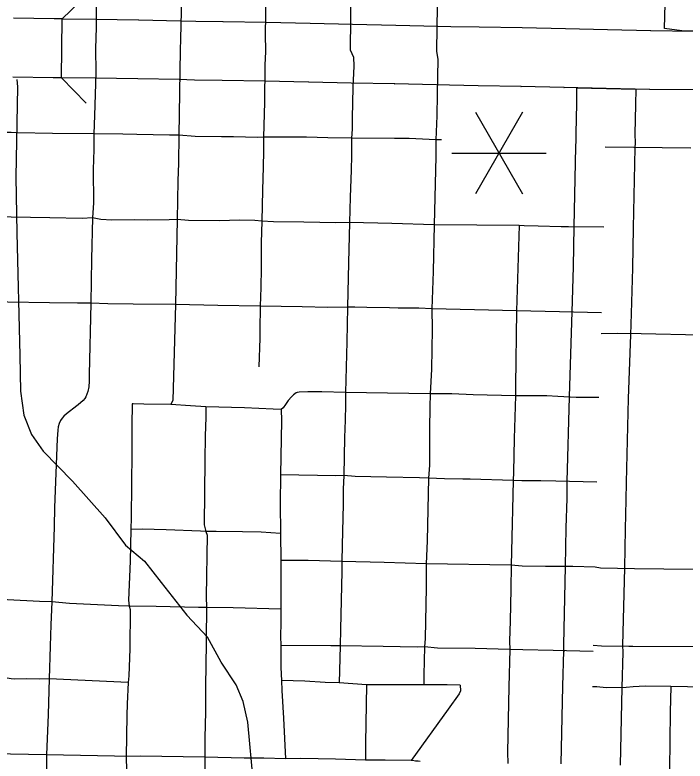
# Model space of a CAD drawing. Extents: x -19 to 366, y -4 to 359.
# Drawn here: x 154.317 to 154.856, y 189.279 to 189.879 of the extents above; entities that cross this region are included whole.
import ezdxf

# ---------------------------------------------------------------- set-up
doc = ezdxf.new("R2010")
doc.units = 0
for name, color, linetype in [('Level 10', 7, 'Continuous'), ('Level 15', 7, 'Continuous'), ('Level 33', 7, 'Continuous'), ('Level 35', 7, 'Continuous'), ('Level 37', 7, 'Continuous'), ('Level 48', 7, 'Continuous'), ('Level 60', 7, 'Continuous')]:
    doc.layers.add(name, color=color, linetype=linetype)

msp = doc.modelspace()

# ---------------------------------------------------------------- linework, layer by layer
at = {"layer": 'Level 10'}
for p, q in [((154.76804, 189.77304), (154.76807, 189.77378)), ((154.76681, 189.70882), (154.76681, 189.70881)), ((154.76513, 189.64032), (154.76513, 189.64034)), ((154.76466, 189.62361), (154.76466, 189.62345)), ((154.76288, 189.57199), (154.76289, 189.57221)), ((154.76114, 189.50378), (154.76114, 189.50411)), ((154.75979, 189.43584), (154.75979, 189.43571)), ((154.75831, 189.37201), (154.75832, 189.37268)), ((154.75834, 189.36795), (154.75833, 189.36725)), ((154.75765, 189.33958), (154.75765, 189.33967))]:
    msp.add_line(p, q, dxfattribs=at)
for points in [[(154.76807, 189.77378), (154.76824, 189.77729), (154.76823, 189.78368), (154.76875, 189.80783), (154.76892, 189.8204), (154.81626, 189.81932)], [(154.81626, 189.81932), (154.81609, 189.80701), (154.81558, 189.78321), (154.81559, 189.77614), (154.81538, 189.77213)], [(154.76681, 189.70881), (154.76804, 189.77304)], [(154.81538, 189.77213), (154.81415, 189.70788)], [(154.76513, 189.64034), (154.76617, 189.67659), (154.76681, 189.70882)], [(154.81415, 189.70788), (154.8135, 189.67543), (154.81246, 189.63901)], [(154.76466, 189.62345), (154.76513, 189.64032)], [(154.81246, 189.63901), (154.81199, 189.62197)], [(154.76289, 189.57221), (154.76466, 189.62361)], [(154.81199, 189.62197), (154.81021, 189.57078)], [(154.76114, 189.50411), (154.76288, 189.57199)], [(154.81021, 189.57078), (154.80848, 189.50322)], [(154.75979, 189.43571), (154.76034, 189.46675), (154.76098, 189.49033), (154.76114, 189.50378)], [(154.80848, 189.50322), (154.80832, 189.48941), (154.80767, 189.46569), (154.80713, 189.43474)], [(154.75832, 189.37268), (154.75979, 189.43584)], [(154.80713, 189.43474), (154.80566, 189.37225)], [(154.75765, 189.33967), (154.75834, 189.36795)], [(154.75833, 189.36725), (154.75831, 189.37201)], [(154.80566, 189.37225), (154.80568, 189.36679)], [(154.80568, 189.36679), (154.80498, 189.33859)], [(154.75634, 189.27713), (154.75765, 189.33958)], [(154.80498, 189.33859), (154.80368, 189.27612)]]:
    msp.add_lwpolyline(points, dxfattribs=at)
at = {"layer": 'Level 15'}
for p, q in [((154.34874, 189.8758), (154.31618, 189.87631)), ((154.35512, 189.87574), (154.34863, 189.87581)), ((154.34863, 189.87581), (154.34874, 189.8758)), ((154.35461, 189.82839), (154.35512, 189.87574)), ((154.35512, 189.87574), (154.38222, 189.87544)), ((154.38235, 189.87544), (154.41666, 189.87488)), ((154.41668, 189.87488), (154.45035, 189.87431)), ((154.45035, 189.87431), (154.45061, 189.8743)), ((154.48449, 189.87368), (154.51909, 189.87313)), ((154.51927, 189.87312), (154.55442, 189.87229)), ((154.55439, 189.87229), (154.58847, 189.87153)), ((154.58842, 189.87153), (154.6234, 189.87081)), ((154.62348, 189.87081), (154.65714, 189.87)), ((154.69021, 189.86933), (154.72478, 189.8688)), ((154.72496, 189.86879), (154.75963, 189.868)), ((154.75968, 189.868), (154.7935, 189.86715)), ((154.7934, 189.86715), (154.82831, 189.86643)), ((154.82812, 189.86643), (154.86317, 189.86597)), ((154.348, 189.82846), (154.31545, 189.82897)), ((154.34812, 189.82846), (154.348, 189.82846)), ((154.35461, 189.82839), (154.34812, 189.82846)), ((154.38171, 189.8281), (154.35461, 189.82839)), ((154.41589, 189.82754), (154.38158, 189.8281)), ((154.38158, 189.8281), (154.38171, 189.8281)), ((154.44954, 189.82697), (154.41587, 189.82754)), ((154.41587, 189.82754), (154.41589, 189.82754)), ((154.44929, 189.82697), (154.44954, 189.82697)), ((154.51834, 189.82578), (154.48374, 189.82633)), ((154.48374, 189.82633), (154.4838, 189.82633)), ((154.5533, 189.82495), (154.51815, 189.82579)), ((154.51815, 189.82579), (154.51834, 189.82578)), ((154.55333, 189.82495), (154.5533, 189.82495)), ((154.58741, 189.82419), (154.55333, 189.82495)), ((154.58745, 189.82419), (154.58741, 189.82419)), ((154.62243, 189.82347), (154.58745, 189.82419)), ((154.65601, 189.82267), (154.62235, 189.82347)), ((154.62235, 189.82347), (154.62243, 189.82347)), ((154.65592, 189.82267), (154.65601, 189.82267)), ((154.68948, 189.82199), (154.68944, 189.82199)), ((154.72405, 189.82145), (154.68948, 189.82199)), ((154.75854, 189.82066), (154.72387, 189.82146)), ((154.72387, 189.82146), (154.72405, 189.82145)), ((154.79231, 189.81982), (154.75849, 189.82066)), ((154.75849, 189.82066), (154.75854, 189.82066)), ((154.79241, 189.81982), (154.79231, 189.81982)), ((154.82732, 189.81909), (154.79241, 189.81982)), ((154.82751, 189.81909), (154.82732, 189.81909)), ((154.86255, 189.81863), (154.82751, 189.81909))]:
    msp.add_line(p, q, dxfattribs=at)
for points in [[(154.87863, 189.86562), (154.85315, 189.8661), (154.83938, 189.86796), (154.8409, 189.92742)], [(154.45061, 189.8743), (154.46264, 189.87397), (154.48443, 189.87368)], [(154.65722, 189.87), (154.66755, 189.86972), (154.69025, 189.86933)], [(154.4838, 189.82633), (154.46167, 189.82663), (154.44929, 189.82697)], [(154.68944, 189.82199), (154.6665, 189.82238), (154.65592, 189.82267)]]:
    msp.add_lwpolyline(points, dxfattribs=at)
at = {"layer": 'Level 33'}
for points in [[(154.51957, 189.93732), (154.5195, 189.92363), (154.51847, 189.86386), (154.51871, 189.84945)], [(154.58774, 189.93605), (154.58774, 189.92516), (154.5872, 189.90106), (154.58662, 189.85077), (154.58794, 189.84786)], [(154.65726, 189.93512), (154.65725, 189.92442), (154.65687, 189.89969), (154.65648, 189.88508), (154.65642, 189.86886), (154.65595, 189.84985), (154.65657, 189.84634)], [(154.38302, 189.90673), (154.3831, 189.89692), (154.3826, 189.88352), (154.38258, 189.86921), (154.38197, 189.85177)], [(154.45136, 189.904), (154.45034, 189.85964), (154.44995, 189.85064)], [(154.38197, 189.85177), (154.38212, 189.83301), (154.38181, 189.81509), (154.38108, 189.79819), (154.38069, 189.78341)], [(154.44995, 189.85064), (154.44907, 189.78236)], [(154.51871, 189.84945), (154.51818, 189.83867), (154.51768, 189.80883), (154.51688, 189.78067)], [(154.58794, 189.84786), (154.5894, 189.84493), (154.58959, 189.83778), (154.58891, 189.82082), (154.58836, 189.79591), (154.58829, 189.78703), (154.58781, 189.78004)], [(154.65657, 189.84634), (154.65723, 189.84345), (154.65649, 189.81491), (154.65629, 189.79785), (154.6555, 189.77852)], [(154.34744, 189.78357), (154.31933, 189.7843), (154.31423, 189.78443), (154.299, 189.7845), (154.27815, 189.78489)], [(154.38069, 189.78341), (154.34744, 189.78357)], [(154.38069, 189.78341), (154.3806, 189.77076), (154.3801, 189.75477), (154.38024, 189.7279), (154.37965, 189.71598)], [(154.41526, 189.78295), (154.40398, 189.78323), (154.38069, 189.78341)], [(154.44907, 189.78236), (154.44147, 189.78232), (154.41526, 189.78295)], [(154.44907, 189.78236), (154.4488, 189.75973), (154.44825, 189.74569), (154.44771, 189.71457)], [(154.4832, 189.78101), (154.46201, 189.78138), (154.44907, 189.78236)], [(154.51688, 189.78067), (154.51209, 189.78036), (154.49296, 189.78088), (154.4832, 189.78101)], [(154.55155, 189.78071), (154.5277, 189.78081), (154.51688, 189.78067)], [(154.51688, 189.78067), (154.51705, 189.76955), (154.51684, 189.75687), (154.51624, 189.73808), (154.5157, 189.71321)], [(154.58781, 189.78004), (154.56869, 189.78029), (154.55155, 189.78071)], [(154.58781, 189.78004), (154.5878, 189.7661), (154.58758, 189.75433), (154.58677, 189.73255), (154.58624, 189.71204)], [(154.62218, 189.77976), (154.58781, 189.78004)], [(154.6555, 189.77852), (154.63403, 189.77966), (154.62218, 189.77976)], [(154.6555, 189.77852), (154.65559, 189.76518), (154.65415, 189.71029)], [(154.66006, 189.77851), (154.6555, 189.77852)], [(154.86053, 189.77183), (154.79171, 189.77258)], [(154.34527, 189.71584), (154.29842, 189.71678), (154.27759, 189.7172)], [(154.37965, 189.71598), (154.37113, 189.71525), (154.34527, 189.71584)], [(154.37965, 189.71598), (154.37878, 189.68256), (154.37825, 189.64738)], [(154.4136, 189.71428), (154.39522, 189.71414), (154.38635, 189.71452), (154.37965, 189.71598)], [(154.44771, 189.71457), (154.44116, 189.7143), (154.42348, 189.71401), (154.4136, 189.71428)], [(154.44771, 189.71457), (154.44632, 189.64618)], [(154.48178, 189.71356), (154.45667, 189.71364), (154.44771, 189.71457)], [(154.5157, 189.71321), (154.50996, 189.71362), (154.4974, 189.71402), (154.48178, 189.71356)], [(154.5157, 189.71321), (154.51502, 189.69569), (154.51505, 189.67549), (154.51484, 189.65979), (154.51436, 189.64485)], [(154.54952, 189.71235), (154.52507, 189.71279), (154.5157, 189.71321)], [(154.58624, 189.71204), (154.57507, 189.71194), (154.54952, 189.71235)], [(154.58624, 189.71204), (154.58525, 189.67965), (154.58458, 189.64403)], [(154.62001, 189.71132), (154.58624, 189.71204)], [(154.65415, 189.71029), (154.62001, 189.71132)], [(154.65415, 189.71029), (154.65335, 189.67278), (154.65238, 189.64273)], [(154.68845, 189.70999), (154.65415, 189.71029)], [(154.72242, 189.70969), (154.68845, 189.70999)], [(154.72242, 189.70969), (154.72044, 189.64115)], [(154.75629, 189.70874), (154.73785, 189.70928), (154.72658, 189.70938), (154.72242, 189.70969)], [(154.79048, 189.70835), (154.76224, 189.70856), (154.75629, 189.70874)], [(154.34494, 189.64767), (154.31158, 189.6482), (154.3006, 189.64847), (154.27688, 189.64906)], [(154.37825, 189.64738), (154.3675, 189.64726), (154.34494, 189.64767)], [(154.37825, 189.64738), (154.377, 189.58996), (154.377, 189.58463), (154.37666, 189.58015), (154.37589, 189.57646), (154.37511, 189.57408), (154.37415, 189.57204), (154.37327, 189.57061), (154.37208, 189.56918), (154.36811, 189.56566), (154.36693, 189.56474), (154.35871, 189.55842), (154.35661, 189.55654), (154.35526, 189.55501), (154.35386, 189.55293), (154.35274, 189.55055), (154.35204, 189.54806), (154.3516, 189.5454), (154.35105, 189.53841), (154.34903, 189.48308), (154.34863, 189.46789), (154.34698, 189.40727)], [(154.4123, 189.6466), (154.39188, 189.64689), (154.37825, 189.64738)], [(154.44632, 189.64618), (154.4123, 189.6466)], [(154.44632, 189.64618), (154.44417, 189.56945), (154.44254, 189.56588)], [(154.48026, 189.64539), (154.44632, 189.64618)], [(154.51436, 189.64485), (154.48026, 189.64539)], [(154.51436, 189.64485), (154.51406, 189.62554), (154.51397, 189.61913), (154.51323, 189.5962)], [(154.54819, 189.6444), (154.51436, 189.64485)], [(154.58458, 189.64403), (154.56876, 189.64391), (154.54819, 189.6444)], [(154.58458, 189.64403), (154.58408, 189.61634), (154.58289, 189.5755)], [(154.61835, 189.64346), (154.59996, 189.64371), (154.59048, 189.6441), (154.58458, 189.64403)], [(154.65238, 189.64273), (154.64173, 189.64321), (154.62517, 189.64327), (154.61835, 189.64346)], [(154.65238, 189.64273), (154.65251, 189.62645), (154.65203, 189.59419), (154.65105, 189.57453)], [(154.68658, 189.64197), (154.65238, 189.64273)], [(154.72044, 189.64115), (154.68658, 189.64197)], [(154.72044, 189.64115), (154.71951, 189.58117), (154.71952, 189.57296)], [(154.75488, 189.64037), (154.72044, 189.64115)], [(154.78879, 189.63966), (154.75488, 189.64037)], [(154.86796, 189.62154), (154.82042, 189.62263), (154.80135, 189.62285), (154.78832, 189.62279)], [(154.54558, 189.57583), (154.54404, 189.57565), (154.54327, 189.57531), (154.54114, 189.57368), (154.53943, 189.57213), (154.53678, 189.56913), (154.53425, 189.56504), (154.53343, 189.56396), (154.5329, 189.56332), (154.53124, 189.56187)], [(154.58289, 189.5755), (154.56383, 189.57595), (154.55258, 189.576), (154.54558, 189.57583)], [(154.58289, 189.5755), (154.58295, 189.56552), (154.58272, 189.55332), (154.58217, 189.53941), (154.58162, 189.50873)], [(154.61653, 189.57502), (154.58289, 189.5755)], [(154.65105, 189.57453), (154.61653, 189.57502)], [(154.65105, 189.57453), (154.65062, 189.56373), (154.6504, 189.54639), (154.6503, 189.53245), (154.65045, 189.51715), (154.64948, 189.50676)], [(154.68549, 189.57373), (154.6683, 189.57452), (154.65991, 189.57441), (154.65105, 189.57453)], [(154.71952, 189.57296), (154.68549, 189.57373)], [(154.71952, 189.57296), (154.71849, 189.5386), (154.71799, 189.51164), (154.7176, 189.5049)], [(154.75367, 189.57236), (154.74468, 189.57288), (154.71952, 189.57296)], [(154.78655, 189.57139), (154.76835, 189.57151), (154.75367, 189.57236)], [(154.4115, 189.56642), (154.41121, 189.54911), (154.41117, 189.52747), (154.41068, 189.47502), (154.41042, 189.46548)], [(154.42077, 189.56618), (154.41235, 189.56639), (154.4115, 189.56642)], [(154.44254, 189.56588), (154.42077, 189.56618)], [(154.47052, 189.56411), (154.45823, 189.56478), (154.44254, 189.56588)], [(154.47052, 189.56411), (154.47053, 189.55566), (154.47023, 189.54036)], [(154.50162, 189.56314), (154.47052, 189.56411)], [(154.53124, 189.56187), (154.52477, 189.56202), (154.50162, 189.56314)], [(154.53124, 189.56187), (154.53138, 189.55303), (154.53072, 189.50941)], [(154.47023, 189.54036), (154.46991, 189.52107), (154.46935, 189.4693), (154.47055, 189.46391)], [(154.53072, 189.50941), (154.53044, 189.48632), (154.53076, 189.46218)], [(154.58162, 189.50873), (154.57516, 189.50851), (154.53072, 189.50941)], [(154.58162, 189.50873), (154.58104, 189.49787), (154.58092, 189.48585), (154.58025, 189.45279), (154.57984, 189.43985)], [(154.61597, 189.50752), (154.59059, 189.50809), (154.58162, 189.50873)], [(154.64948, 189.50676), (154.64236, 189.5071), (154.61597, 189.50752)], [(154.64948, 189.50676), (154.64864, 189.45645), (154.64782, 189.43789)], [(154.68307, 189.50578), (154.67719, 189.50596), (154.66257, 189.50628), (154.64948, 189.50676)], [(154.7176, 189.5049), (154.68307, 189.50578)], [(154.7176, 189.5049), (154.71723, 189.48155), (154.71677, 189.47024), (154.71599, 189.43674)], [(154.75194, 189.5042), (154.7399, 189.50443), (154.72455, 189.50448), (154.7176, 189.5049)], [(154.78481, 189.5035), (154.75194, 189.5042)], [(154.41042, 189.46548), (154.40972, 189.43992), (154.40859, 189.40865), (154.40911, 189.40393)], [(154.43871, 189.46515), (154.41939, 189.46566), (154.41042, 189.46548)], [(154.47055, 189.46391), (154.46647, 189.46421), (154.43871, 189.46515)], [(154.47055, 189.46391), (154.47176, 189.46086), (154.47103, 189.41148), (154.47119, 189.40284)], [(154.53076, 189.46218), (154.51515, 189.46321), (154.50023, 189.46371), (154.47887, 189.46389), (154.47399, 189.46376), (154.47055, 189.46391)], [(154.53076, 189.46218), (154.53105, 189.44061)], [(154.53105, 189.44061), (154.53091, 189.40156)], [(154.57984, 189.43985), (154.55287, 189.44041), (154.53105, 189.44061)], [(154.57984, 189.43985), (154.58006, 189.43174), (154.57891, 189.38524), (154.57872, 189.37187)], [(154.61402, 189.43893), (154.57984, 189.43985)], [(154.64782, 189.43789), (154.61402, 189.43893)], [(154.64782, 189.43789), (154.64768, 189.41872), (154.64682, 189.37795), (154.64645, 189.37105)], [(154.71599, 189.43674), (154.64782, 189.43789)], [(154.71599, 189.43674), (154.71587, 189.41763), (154.71531, 189.39214), (154.71471, 189.37562), (154.71499, 189.36894)], [(154.75065, 189.4356), (154.74362, 189.4356), (154.72487, 189.4361), (154.71599, 189.43674)], [(154.78346, 189.43529), (154.76552, 189.43561), (154.75065, 189.4356)], [(154.81517, 189.43393), (154.78787, 189.43447), (154.78346, 189.43529)], [(154.90635, 189.4322), (154.86239, 189.43319), (154.81517, 189.43393)], [(154.34698, 189.40727), (154.33703, 189.40756), (154.29023, 189.41004), (154.28662, 189.40957)], [(154.34698, 189.40727), (154.34607, 189.3888), (154.34564, 189.37159), (154.34476, 189.34555)], [(154.40911, 189.40393), (154.40053, 189.40418), (154.36107, 189.40602), (154.34698, 189.40727)], [(154.40911, 189.40393), (154.40986, 189.40106), (154.40957, 189.36943), (154.40868, 189.34786), (154.40822, 189.34257)], [(154.47119, 189.40284), (154.46478, 189.40283), (154.43065, 189.4036), (154.40911, 189.40393)], [(154.47119, 189.40284), (154.47077, 189.35292), (154.47047, 189.34292)], [(154.53091, 189.40156), (154.49259, 189.4025), (154.47119, 189.40284)], [(154.53091, 189.40156), (154.53096, 189.39049), (154.53079, 189.37972), (154.53096, 189.3723)], [(154.34476, 189.34555), (154.33719, 189.34523), (154.32683, 189.34544), (154.31654, 189.34508), (154.31428, 189.34537), (154.31109, 189.34606), (154.30822, 189.3469), (154.30554, 189.34789), (154.30313, 189.34929), (154.30068, 189.35118), (154.29386, 189.35836), (154.2901, 189.36369), (154.28644, 189.36942), (154.28558, 189.37144)], [(154.53096, 189.3723), (154.53097, 189.35467), (154.53149, 189.34415)], [(154.57872, 189.37187), (154.571, 189.37184), (154.53096, 189.3723)], [(154.57872, 189.37187), (154.57783, 189.34233)], [(154.61315, 189.37138), (154.57872, 189.37187)], [(154.64645, 189.37105), (154.64054, 189.37094), (154.61315, 189.37138)], [(154.64645, 189.37105), (154.64582, 189.34858), (154.64578, 189.3406)], [(154.71499, 189.36894), (154.68725, 189.36976), (154.65697, 189.3702), (154.64645, 189.37105)], [(154.71499, 189.36894), (154.71431, 189.33909)], [(154.7498, 189.36825), (154.72531, 189.36888), (154.71499, 189.36894)], [(154.78201, 189.36737), (154.7498, 189.36825)], [(154.81396, 189.37133), (154.81076, 189.37134), (154.78877, 189.37179), (154.78198, 189.37213)], [(154.93766, 189.37056), (154.91223, 189.37096), (154.81396, 189.37133)], [(154.34476, 189.34555), (154.34403, 189.3168)], [(154.40822, 189.34257), (154.34476, 189.34555)], [(154.53149, 189.34415), (154.53176, 189.336), (154.53297, 189.3139)], [(154.57783, 189.34233), (154.56669, 189.34259), (154.55034, 189.34352), (154.53149, 189.34415)], [(154.40822, 189.34257), (154.40741, 189.32534), (154.40722, 189.31598)], [(154.47047, 189.34292), (154.47032, 189.31886), (154.46987, 189.29815), (154.46987, 189.28247)], [(154.59983, 189.34075), (154.57783, 189.34233)], [(154.59983, 189.34075), (154.59905, 189.29383), (154.59898, 189.28017)], [(154.64578, 189.3406), (154.59983, 189.34075)], [(154.67508, 189.34029), (154.67536, 189.33586), (154.67417, 189.33352), (154.66538, 189.32105), (154.63577, 189.27983)], [(154.67508, 189.34029), (154.66456, 189.34057), (154.64578, 189.3406)], [(154.71431, 189.33909), (154.71311, 189.28657), (154.71351, 189.27741)], [(154.81402, 189.33898), (154.80856, 189.33862), (154.79228, 189.33832), (154.78482, 189.33902), (154.78131, 189.33909)], [(154.8445, 189.33932), (154.82364, 189.33962), (154.81402, 189.33898)], [(154.8445, 189.33932), (154.84378, 189.31872), (154.84334, 189.27272), (154.8434, 189.25387), (154.84359, 189.25244), (154.84358, 189.25099), (154.84339, 189.24956), (154.843, 189.24818), (154.84243, 189.24685), (154.84168, 189.24561), (154.83944, 189.24293), (154.83794, 189.24152), (154.8363, 189.24029), (154.83453, 189.23925), (154.81615, 189.23058)], [(154.90499, 189.33827), (154.89389, 189.33872), (154.87115, 189.33881), (154.8445, 189.33932)], [(154.34403, 189.3168), (154.34263, 189.2845)], [(154.40722, 189.31598), (154.40659, 189.283)], [(154.53297, 189.3139), (154.53472, 189.28119)], [(154.34263, 189.2845), (154.27031, 189.28571)], [(154.34263, 189.2845), (154.3427, 189.27178), (154.34214, 189.24939)], [(154.40659, 189.283), (154.3972, 189.28344), (154.34263, 189.2845)], [(154.46987, 189.28247), (154.41793, 189.28318), (154.40659, 189.283)], [(154.40659, 189.283), (154.40679, 189.27159), (154.40613, 189.24689), (154.4063, 189.22216), (154.40613, 189.21512)], [(154.46987, 189.28247), (154.46998, 189.26923), (154.46893, 189.21406)], [(154.53472, 189.28119), (154.51719, 189.28166), (154.50148, 189.28167), (154.46987, 189.28247)], [(154.59898, 189.28017), (154.57476, 189.28095), (154.5471, 189.28152), (154.53472, 189.28119)], [(154.63577, 189.27983), (154.61469, 189.28018), (154.59898, 189.28017)], [(154.643, 189.2789), (154.64134, 189.27917), (154.63904, 189.2793), (154.6368, 189.27977), (154.63577, 189.27983)]]:
    msp.add_lwpolyline(points, dxfattribs=at)
at = {"layer": 'Level 35'}
for points in [[(154.31887, 189.82718), (154.31938, 189.82114), (154.31807, 189.74846), (154.31886, 189.70383), (154.3212, 189.60517), (154.3216, 189.5766), (154.32433, 189.55741), (154.33059, 189.54176), (154.33998, 189.52845), (154.36346, 189.50417), (154.38967, 189.47481), (154.40611, 189.45289), (154.42137, 189.43997), (154.43467, 189.42275), (154.45546, 189.39654)], [(154.56865, 189.09419), (154.56396, 189.10188), (154.54948, 189.13692), (154.53357, 189.16717), (154.52109, 189.19711), (154.51505, 189.21599), (154.5127, 189.23075), (154.51275, 189.23835), (154.50892, 189.26125), (154.50441, 189.31055), (154.50069, 189.32737), (154.49495, 189.34074), (154.48287, 189.35873), (154.47208, 189.37883), (154.45546, 189.39654)]]:
    msp.add_lwpolyline(points, dxfattribs=at)
at = {"layer": 'Level 37'}
for points in [[(154.35512, 189.87574), (154.37543, 189.89561)], [(154.37449, 189.80809), (154.35461, 189.82839)]]:
    msp.add_lwpolyline(points, dxfattribs=at)
at = {"layer": 'Level 48'}
for p, q in [((154.72519, 189.80071), (154.68731, 189.7351)), ((154.68731, 189.80071), (154.72519, 189.7351)), ((154.66837, 189.7679), (154.74413, 189.7679))]:
    msp.add_line(p, q, dxfattribs=at)
at = {"layer": 'Level 60'}
for points in [[(156.50946, 189.3937), (156.44759, 191.65634), (156.2114, 200.27623), (155.97446, 208.89626), (155.73678, 217.51643), (155.49836, 226.13674), (155.2592, 234.75719), (155.01929, 243.37778), (154.77865, 251.9985), (154.53727, 260.61937), (154.29515, 269.24038), (154.0523, 277.86152), (153.80871, 286.48281), (153.56438, 295.10424), (153.31933, 303.72581), (153.07354, 312.34752), (152.82702, 320.96938), (152.57978, 329.59137), (152.3318, 338.21351), (152.0831, 346.83579)], [(0, 189.51617), (7.11214, 189.52059), (14.22427, 189.53386), (21.33637, 189.55597), (28.44845, 189.58693), (35.56048, 189.62672), (42.67245, 189.67537), (49.78436, 189.73285), (56.89619, 189.79918), (64.00793, 189.87436), (71.11958, 189.95838), (78.23111, 190.05124), (85.34253, 190.15294), (92.45381, 190.26349), (99.56495, 190.38288), (106.67593, 190.51112), (113.78675, 190.6482), (120.89739, 190.79412), (128.00785, 190.94888), (135.11811, 191.11248), (142.22816, 191.28493), (149.33799, 191.46621), (156.44759, 191.65634), (163.55694, 191.85531), (170.66605, 192.06312), (177.77489, 192.27977), (184.88345, 192.50526), (191.99173, 192.73959), (199.09971, 192.98276), (206.20739, 193.23477), (213.31474, 193.49561), (220.42177, 193.7653), (227.52845, 194.04382), (234.63479, 194.33118), (241.74076, 194.62738), (248.84635, 194.93241), (255.95157, 195.24628), (263.05638, 195.56898), (270.16079, 195.90052), (277.26478, 196.24089), (284.36834, 196.5901), (291.47147, 196.94814), (298.57414, 197.31501), (305.67635, 197.69072), (312.77809, 198.07525), (319.87934, 198.46862), (326.9801, 198.87082), (334.08035, 199.28185), (341.18009, 199.7017)], [(0, 180.89994), (7.12284, 180.90436), (14.24566, 180.9176), (21.36847, 180.93968), (28.49124, 180.97058), (35.61397, 181.01031), (42.73664, 181.05888), (49.85925, 181.11627), (56.98178, 181.18249), (64.10422, 181.25754), (71.22656, 181.34142), (78.3488, 181.43413), (85.47091, 181.53567), (92.5929, 181.64603), (99.71474, 181.76523), (106.83643, 181.89325), (113.95795, 182.0301), (121.0793, 182.17578), (128.20046, 182.33029), (135.32143, 182.49362), (142.44218, 182.66579), (149.56272, 182.84677), (156.68303, 183.03659), (163.8031, 183.23523), (170.92291, 183.4427), (178.04247, 183.65899), (185.16175, 183.88411), (192.28074, 184.11805), (199.39944, 184.36082), (206.51784, 184.61242), (213.63591, 184.87283), (220.75366, 185.14207), (227.87107, 185.42014), (234.98813, 185.70702), (242.10483, 186.00273), (249.22115, 186.30726), (256.33709, 186.62061), (263.45264, 186.94279), (270.56779, 187.27378), (277.68251, 187.61359), (284.79682, 187.96222), (291.91068, 188.31967), (299.02409, 188.68594), (306.13705, 189.06103), (313.24954, 189.44494), (320.36154, 189.83766), (327.47305, 190.23919), (334.58406, 190.64954), (341.69455, 191.06871)]]:
    msp.add_spline(points, degree=3, dxfattribs=at)

doc.saveas('drawing.dxf')
